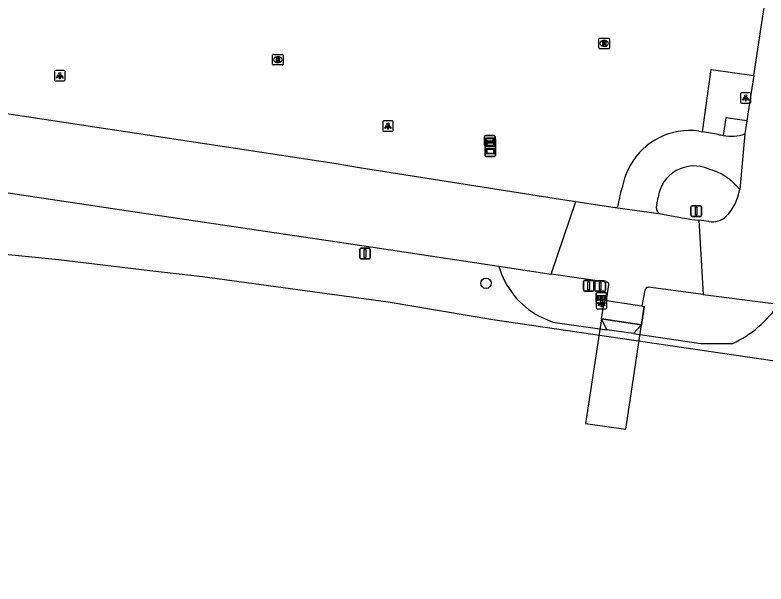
# Model space of a CAD drawing. Extents: x 164150 to 165261, y 382513 to 383432.
# Drawn here: x 164567.8 to 164639, y 382624.5 to 382678.4 of the extents above; entities that cross this region are included whole.
import ezdxf

# ---------------------------------------------------------------- set-up
doc = ezdxf.new("R2010")
doc.units = 0
for name, color, linetype in [('IMGEO_Boom', 7, 'Continuous'), ('IMGEO_Dek', 7, 'Continuous'), ('IMGEO_Fietspad_gesloten', 7, 'Continuous'), ('IMGEO_Groenvoorziening', 7, 'Continuous'), ('IMGEO_Hek', 7, 'Continuous'), ('IMGEO_Informatiebord', 7, 'Continuous'), ('IMGEO_Lichtpunt', 7, 'Continuous'), ('IMGEO_Rijbaan_lokaal_gesloten', 7, 'Continuous'), ('IMGEO_Rioolput', 7, 'Continuous'), ('IMGEO_Verkeersbordpaal', 7, 'Continuous'), ('IMGEO_Verklikker', 7, 'Continuous'), ('IMGEO_Voetpad_gesloten', 7, 'Continuous'), ('IMGEO_Waterloop', 7, 'Continuous')]:
    doc.layers.add(name, color=color, linetype=linetype)

msp = doc.modelspace()

# ---------------------------------------------------------------- linework, layer by layer
at = {"layer": 'IMGEO_Boom'}
msp.add_circle((164612.427, 382652.971), 0.489, dxfattribs=at)
at = {"layer": 'IMGEO_Dek'}
msp.add_lwpolyline([(164625.699, 382639.128), (164627.174, 382649.044), (164623.377, 382649.609), (164621.874, 382639.685)], close=True, dxfattribs=at)
at = {"layer": 'IMGEO_Fietspad_gesloten'}
for points in [[(164632.616, 382667.397), (164632.956, 382667.34)], [(164634.469, 382667.089), (164632.956, 382667.34)], [(164624.95, 382660.354), (164625.078, 382660.97)], [(164628.611, 382660.404), (164628.748, 382661.099)], [(164623.377, 382649.609), (164623.649, 382651.336), (164623.848, 382651.307)], [(164627.218, 382650.814), (164627.419, 382650.785), (164627.174, 382649.044)], [(164623.377, 382649.609), (164627.174, 382649.044)]]:
    msp.add_lwpolyline(points, dxfattribs=at)
for centre, radius, start, end in [((164631.746, 382660.983), 6.473, 82.27411, 150.96125), ((164635.718, 382671.429), 4.516, 253.9425, 259.88481), ((164635.657, 382671.171), 4.252, 260.08815, 288.10292), ((164631.707, 382660.993), 6.433, 150.87171, 169.40775), ((164632.153, 382660.664), 3.433, 66.14503, 172.71453), ((164632.11, 382658.406), 5.583, 38.38571, 75.15462), ((164630.128, 382660.334), 5.09, 158.78834, 172.82638), ((164624.702, 382660.418), 0.256, 264.15103, 345.60816), ((164629.46, 382660.161), 0.883, 164.00505, 221.65122)]:
    msp.add_arc(centre, radius, start, end, dxfattribs=at)
at = {"layer": 'IMGEO_Groenvoorziening'}
for points in [[(164617.461, 382649.84), (164618.777, 382649.269), (164623.23, 382648.639), (164623.878, 382648.551)], [(164623.878, 382648.551), (164623.377, 382649.609)], [(164627.174, 382649.044), (164626.425, 382648.207)], [(164626.425, 382648.207), (164623.878, 382648.551)], [(164626.425, 382648.207), (164627.037, 382648.124), (164632.8, 382647.251), (164635.822, 382647.26)]]:
    msp.add_lwpolyline(points, dxfattribs=at)
for centre, radius, start, end in [((164621.315, 382656.85), 7.999, 196.3711, 241.19789), ((164631.13, 382657.14), 10.937, 295.40274, 325.78033)]:
    msp.add_arc(centre, radius, start, end, dxfattribs=at)
at = {"layer": 'IMGEO_Hek'}
for points in [[(164623.377, 382649.609), (164623.649, 382651.336)], [(164627.174, 382649.044), (164627.419, 382650.785)], [(164623.377, 382649.609), (164621.874, 382639.685)], [(164625.699, 382639.128), (164627.174, 382649.044)]]:
    msp.add_lwpolyline(points, dxfattribs=at)
at = {"layer": 'IMGEO_Informatiebord'}
for p, q in [((164622.873, 382651.193), (164622.873, 382651.993)), ((164622.873, 382651.993), (164622.873, 382651.193)), ((164622.973, 382652.093), (164623.763, 382652.093)), ((164623.763, 382652.093), (164622.973, 382652.093)), ((164623.863, 382651.993), (164623.863, 382651.193)), ((164623.863, 382651.193), (164623.863, 382651.993)), ((164623.763, 382651.093), (164622.973, 382651.093)), ((164622.973, 382651.093), (164623.763, 382651.093))]:
    msp.add_line(p, q, dxfattribs=at)
for points in [[(164622.974, 382651.825), (164623.762, 382651.825), (164623.762, 382651.361), (164622.974, 382651.361), (164622.974, 382651.825)], [(164623.039, 382651.76), (164623.039, 382651.426), (164623.314, 382651.426), (164623.315, 382651.639), (164623.419, 382651.64), (164623.42, 382651.426), (164623.697, 382651.426), (164623.697, 382651.76), (164623.421, 382651.76), (164623.421, 382651.68), (164623.315, 382651.68), (164623.315, 382651.76), (164623.039, 382651.76)]]:
    msp.add_lwpolyline(points, dxfattribs=at)
for centre, start, end in [((164622.973, 382651.993), 90, 180), ((164622.973, 382651.993), 90, 180), ((164623.763, 382651.993), 0, 90), ((164623.763, 382651.993), 360, 90), ((164622.973, 382651.193), 180, 270), ((164622.973, 382651.193), 180, 270), ((164623.763, 382651.193), 270, 0), ((164623.763, 382651.193), 270, 0)]:
    msp.add_arc(centre, 0.1, start, end, dxfattribs=at)
at = {"layer": 'IMGEO_Lichtpunt'}
for p, q in [((164571.526, 382673.059), (164571.526, 382672.252)), ((164571.526, 382673.059), (164571.526, 382672.252)), ((164572.428, 382673.154), (164571.62, 382673.154)), ((164572.428, 382673.154), (164571.62, 382673.154)), ((164572.522, 382672.252), (164572.522, 382673.059)), ((164572.522, 382672.252), (164572.522, 382673.059)), ((164571.62, 382672.158), (164572.428, 382672.158)), ((164571.62, 382672.158), (164572.428, 382672.158)), ((164636.55, 382670.945), (164636.55, 382670.138)), ((164636.55, 382670.945), (164636.55, 382670.138)), ((164637.452, 382671.04), (164636.644, 382671.04)), ((164637.452, 382671.04), (164636.644, 382671.04)), ((164637.546, 382670.138), (164637.546, 382670.945)), ((164637.546, 382670.138), (164637.546, 382670.945)), ((164636.644, 382670.044), (164637.452, 382670.044)), ((164636.644, 382670.044), (164637.452, 382670.044)), ((164602.632, 382668.279), (164602.632, 382667.472)), ((164602.632, 382668.279), (164602.632, 382667.472)), ((164603.534, 382668.374), (164602.726, 382668.374)), ((164603.534, 382668.374), (164602.726, 382668.374)), ((164603.628, 382667.472), (164603.628, 382668.279)), ((164603.628, 382667.472), (164603.628, 382668.279)), ((164602.726, 382667.378), (164603.534, 382667.378)), ((164602.726, 382667.378), (164603.534, 382667.378)), ((164622.875, 382651.458), (164622.875, 382650.651)), ((164622.875, 382651.458), (164622.875, 382650.651)), ((164623.777, 382651.553), (164622.969, 382651.553)), ((164623.777, 382651.553), (164622.969, 382651.553)), ((164623.871, 382650.651), (164623.871, 382651.458)), ((164623.871, 382650.651), (164623.871, 382651.458)), ((164622.969, 382650.557), (164623.777, 382650.557)), ((164622.969, 382650.557), (164623.777, 382650.557))]:
    msp.add_line(p, q, dxfattribs=at)
for points in [[(164571.9, 382672.723), (164571.939, 382672.695), (164571.751, 382672.433), (164571.713, 382672.46), (164571.9, 382672.723)], [(164572.002, 382672.675), (164572.049, 382672.675), (164572.049, 382672.353), (164572.002, 382672.353), (164572.002, 382672.675)], [(164572.112, 382672.695), (164572.15, 382672.722), (164572.337, 382672.46), (164572.298, 382672.432), (164572.112, 382672.695)], [(164636.924, 382670.609), (164636.963, 382670.581), (164636.775, 382670.319), (164636.737, 382670.346), (164636.924, 382670.609)], [(164637.026, 382670.561), (164637.073, 382670.561), (164637.073, 382670.239), (164637.026, 382670.239), (164637.026, 382670.561)], [(164637.136, 382670.581), (164637.174, 382670.608), (164637.361, 382670.346), (164637.322, 382670.318), (164637.136, 382670.581)], [(164603.006, 382667.943), (164603.045, 382667.915), (164602.857, 382667.653), (164602.819, 382667.68), (164603.006, 382667.943)], [(164603.108, 382667.895), (164603.155, 382667.895), (164603.155, 382667.573), (164603.108, 382667.573), (164603.108, 382667.895)], [(164603.218, 382667.915), (164603.256, 382667.942), (164603.443, 382667.68), (164603.404, 382667.652), (164603.218, 382667.915)], [(164623.249, 382651.122), (164623.288, 382651.094), (164623.1, 382650.832), (164623.062, 382650.859), (164623.249, 382651.122)], [(164623.351, 382651.074), (164623.398, 382651.074), (164623.398, 382650.752), (164623.351, 382650.752), (164623.351, 382651.074)], [(164623.461, 382651.094), (164623.499, 382651.121), (164623.686, 382650.859), (164623.647, 382650.831), (164623.461, 382651.094)]]:
    msp.add_lwpolyline(points, dxfattribs=at)
for centre in [(164572.025, 382672.857), (164637.049, 382670.743), (164603.131, 382668.077), (164623.374, 382651.256)]:
    msp.add_circle(centre, 0.0994, dxfattribs=at)
for centre, start, end in [((164571.62, 382673.059), 90, 180), ((164571.62, 382673.059), 90, 180), ((164572.428, 382673.059), 0, 90), ((164572.428, 382673.059), 0, 90), ((164571.62, 382672.252), 180, 270), ((164571.62, 382672.252), 180, 270), ((164572.428, 382672.252), 270, 0), ((164572.428, 382672.252), 270, 360), ((164636.644, 382670.945), 90, 180), ((164636.644, 382670.945), 90, 180), ((164637.452, 382670.945), 0, 90), ((164637.452, 382670.945), 0, 90), ((164636.644, 382670.138), 180, 270), ((164636.644, 382670.138), 180, 270), ((164637.452, 382670.138), 270, 0), ((164637.452, 382670.138), 270, 360), ((164602.726, 382668.279), 90, 180), ((164602.726, 382668.279), 90, 180), ((164603.534, 382668.279), 0, 90), ((164603.534, 382668.279), 0, 90), ((164602.726, 382667.472), 180, 270), ((164602.726, 382667.472), 180, 270), ((164603.534, 382667.472), 270, 0), ((164603.534, 382667.472), 270, 360), ((164622.969, 382651.458), 90, 180), ((164622.969, 382651.458), 90, 180), ((164623.777, 382651.458), 0, 90), ((164623.777, 382651.458), 0, 90), ((164622.969, 382650.651), 180, 270), ((164622.969, 382650.651), 180, 270), ((164623.777, 382650.651), 270, 0), ((164623.777, 382650.651), 270, 360)]:
    msp.add_arc(centre, 0.0946, start, end, dxfattribs=at)
at = {"layer": 'IMGEO_Rijbaan_lokaal_gesloten'}
for points in [[(164637.812, 382672.686), (164641.485, 382696.861), (164643.597, 382710.157)], [(164487.022, 382677.399), (164487.628, 382677.224), (164488.913, 382676.634), (164492.991, 382675.467), (164498.102, 382674.2), (164502.156, 382673.004), (164503.49, 382671.728), (164507.456, 382670.707), (164512.267, 382670.182), (164519.164, 382668.723), (164581.689, 382659.381), (164600.011, 382656.64), (164613.64, 382654.595)], [(164536.314, 382673.716), (164582.431, 382666.73), (164598.019, 382664.368), (164600.633, 382663.923), (164619.481, 382660.939), (164620.943, 382660.721)], [(164637.812, 382672.686), (164637.433, 382670.273), (164637.159, 382668.38)], [(164637.159, 382668.38), (164636.978, 382667.13)], [(164636.978, 382667.13), (164636.487, 382661.873)], [(164618.601, 382653.85), (164620.943, 382660.721)], [(164620.943, 382660.721), (164624.676, 382660.163)], [(164624.676, 382660.163), (164628.8, 382659.574)], [(164628.8, 382659.574), (164631.412, 382659.122), (164631.93, 382659.032), (164632.605, 382658.946)], [(164633.565, 382658.823), (164632.605, 382658.946)], [(164632.605, 382658.946), (164633.023, 382651.913)], [(164613.64, 382654.595), (164618.601, 382653.85)], [(164623.853, 382653.062), (164618.601, 382653.85)], [(164623.848, 382651.307), (164624.06, 382652.849)], [(164633.023, 382651.913), (164630.422, 382652.249), (164627.806, 382652.587)], [(164627.501, 382652.329), (164627.218, 382650.814)], [(164633.023, 382651.913), (164640.174, 382650.989)], [(164627.218, 382650.814), (164623.848, 382651.307)]]:
    msp.add_lwpolyline(points, dxfattribs=at)
for centre, radius, start, end in [((164631.708, 382662.681), 4.847, 316.14455, 350.40226), ((164633.859, 382660.794), 1.992, 261.51991, 312.42974), ((164623.901, 382652.901), 0.168, 341.83715, 106.52594), ((164627.848, 382652.228), 0.361, 96.62698, 163.82889)]:
    msp.add_arc(centre, radius, start, end, dxfattribs=at)
at = {"layer": 'IMGEO_Rioolput'}
for p, q in [((164623.133, 382675.284), (164623.133, 382676.136)), ((164623.208, 382676.21), (164624.06, 382676.21)), ((164624.134, 382676.136), (164624.134, 382675.284)), ((164623.644, 382675.43), (164623.619, 382675.43)), ((164623.621, 382675.99), (164623.646, 382675.99)), ((164592.26, 382674.674), (164593.112, 382674.674)), ((164624.06, 382675.21), (164623.208, 382675.21)), ((164592.185, 382673.748), (164592.185, 382674.6)), ((164592.673, 382674.454), (164592.698, 382674.454)), ((164593.186, 382674.6), (164593.186, 382673.748)), ((164593.112, 382673.674), (164592.26, 382673.674)), ((164592.696, 382673.894), (164592.671, 382673.894))]:
    msp.add_line(p, q, dxfattribs=at)
for points in [[(164623.133, 382675.284), (164623.133, 382676.136)], [(164623.208, 382676.21), (164624.06, 382676.21)], [(164624.134, 382676.136), (164624.134, 382675.284)], [(164623.722, 382675.908), (164623.47, 382675.91), (164623.47, 382675.51)], [(164623.47, 382675.51), (164623.594, 382675.51), (164623.594, 382675.672), (164623.605, 382675.672)], [(164623.648, 382675.829), (164623.594, 382675.829), (164623.594, 382675.748)], [(164623.594, 382675.748), (164623.646, 382675.748)], [(164623.652, 382675.643), (164623.723, 382675.51), (164623.863, 382675.51), (164623.798, 382675.636)], [(164592.26, 382674.674), (164593.112, 382674.674)], [(164624.06, 382675.21), (164623.208, 382675.21)], [(164592.185, 382673.748), (164592.185, 382674.6)], [(164592.774, 382674.372), (164592.522, 382674.374), (164592.522, 382673.974)], [(164592.522, 382673.974), (164592.646, 382673.974), (164592.646, 382674.136), (164592.657, 382674.136)], [(164592.7, 382674.293), (164592.646, 382674.293), (164592.646, 382674.212)], [(164592.646, 382674.212), (164592.698, 382674.212)], [(164592.704, 382674.107), (164592.775, 382673.974), (164592.915, 382673.974), (164592.85, 382674.1)], [(164593.186, 382674.6), (164593.186, 382673.748)], [(164593.112, 382673.674), (164592.26, 382673.674)]]:
    msp.add_lwpolyline(points, dxfattribs=at)
for centre, radius, start, end in [((164623.21, 382676.134), 0.0765, 91.55205, 178.44795), ((164623.21, 382676.134), 0.0765, 91.55205, 178.44795), ((164624.058, 382676.134), 0.0765, 1.55205, 88.44795), ((164624.058, 382676.134), 0.0765, 1.55205, 88.44795), ((164623.604, 382675.619), 0.0533, 26.02933, 88.69889), ((164623.63, 382675.937), 0.19, 274.7715, 282.96867), ((164623.654, 382675.733), 0.0964, 77.00612, 93.18647), ((164623.668, 382675.79), 0.0378, 276.66336, 79.67722), ((164623.721, 382675.798), 0.109, 350.36119, 89.41601), ((164623.719, 382675.798), 0.112, 277.58423, 350.98172), ((164623.703, 382675.583), 0.108, 29.51342, 73.79051), ((164592.262, 382674.598), 0.0765, 91.55205, 178.44795), ((164592.262, 382674.598), 0.0765, 91.55205, 178.44795), ((164593.11, 382674.598), 0.0765, 1.55205, 88.44795), ((164593.11, 382674.598), 0.0765, 1.55205, 88.44795), ((164623.21, 382675.286), 0.0765, 181.55205, 268.44795), ((164623.21, 382675.286), 0.0765, 181.55205, 268.44795), ((164624.058, 382675.286), 0.0765, 271.55205, 358.44795), ((164624.058, 382675.286), 0.0765, 271.55205, 358.44795), ((164592.656, 382674.083), 0.0533, 26.02933, 88.69889), ((164592.682, 382674.401), 0.19, 274.7715, 282.96867), ((164592.706, 382674.197), 0.0964, 77.00612, 93.18647), ((164592.72, 382674.254), 0.0378, 276.66336, 79.67722), ((164592.773, 382674.262), 0.109, 350.36119, 89.41601), ((164592.771, 382674.262), 0.112, 277.58423, 350.98172), ((164592.755, 382674.047), 0.108, 29.51342, 73.79051), ((164592.262, 382673.75), 0.0765, 181.55205, 268.44795), ((164592.262, 382673.75), 0.0765, 181.55205, 268.44795), ((164593.11, 382673.75), 0.0765, 271.55205, 358.44795), ((164593.11, 382673.75), 0.0765, 271.55205, 358.44795)]:
    msp.add_arc(centre, radius, start, end, dxfattribs=at)
for centre, major_axis, ratio, start_param, end_param in [((164623.62, 382675.71), (-0.387, 0.002), 0.722429, 4.712389, 7.853982), ((164623.645, 382675.71), (-0.39, 0.002), 0.717154, 1.570796, 4.712389), ((164592.672, 382674.174), (-0.387, 0.002), 0.722429, 4.712389, 7.853982), ((164592.697, 382674.174), (-0.39, 0.002), 0.717154, 1.570796, 4.712389)]:
    msp.add_ellipse(centre, major_axis=major_axis, ratio=ratio, start_param=start_param, end_param=end_param, dxfattribs=at)
at = {"layer": 'IMGEO_Verkeersbordpaal'}
for p, q in [((164631.861, 382659.414), (164631.861, 382660.214)), ((164631.861, 382660.214), (164631.861, 382659.414)), ((164631.961, 382660.314), (164632.751, 382660.314)), ((164632.751, 382660.314), (164631.961, 382660.314)), ((164632.851, 382660.214), (164632.851, 382659.414)), ((164632.851, 382659.414), (164632.851, 382660.214)), ((164632.751, 382659.314), (164631.961, 382659.314)), ((164631.961, 382659.314), (164632.751, 382659.314)), ((164600.464, 382655.392), (164600.464, 382656.192)), ((164600.464, 382656.192), (164600.464, 382655.392)), ((164600.564, 382656.292), (164601.354, 382656.292)), ((164601.354, 382656.292), (164600.564, 382656.292)), ((164601.454, 382656.192), (164601.454, 382655.392)), ((164601.454, 382655.392), (164601.454, 382656.192)), ((164601.354, 382655.292), (164600.564, 382655.292)), ((164600.564, 382655.292), (164601.354, 382655.292)), ((164621.662, 382652.337), (164621.662, 382653.137)), ((164621.662, 382653.137), (164621.662, 382652.337)), ((164621.762, 382653.237), (164622.552, 382653.237)), ((164622.552, 382653.237), (164621.762, 382653.237)), ((164622.652, 382653.137), (164622.652, 382652.337)), ((164622.652, 382652.337), (164622.652, 382653.137)), ((164622.755, 382652.309), (164622.755, 382653.109)), ((164622.755, 382653.109), (164622.755, 382652.309)), ((164622.855, 382653.209), (164623.645, 382653.209)), ((164623.645, 382653.209), (164622.855, 382653.209)), ((164623.745, 382653.109), (164623.745, 382652.309)), ((164623.745, 382652.309), (164623.745, 382653.109)), ((164622.552, 382652.237), (164621.762, 382652.237)), ((164621.762, 382652.237), (164622.552, 382652.237)), ((164623.645, 382652.209), (164622.855, 382652.209)), ((164622.855, 382652.209), (164623.645, 382652.209))]:
    msp.add_line(p, q, dxfattribs=at)
for points in [[(164632.281, 382660.189), (164632.431, 382660.189), (164632.431, 382659.439), (164632.281, 382659.439), (164632.281, 382660.189)], [(164600.884, 382656.167), (164601.034, 382656.167), (164601.034, 382655.417), (164600.884, 382655.417), (164600.884, 382656.167)], [(164622.082, 382653.112), (164622.232, 382653.112), (164622.232, 382652.362), (164622.082, 382652.362), (164622.082, 382653.112)], [(164623.175, 382653.084), (164623.325, 382653.084), (164623.325, 382652.334), (164623.175, 382652.334), (164623.175, 382653.084)]]:
    msp.add_lwpolyline(points, dxfattribs=at)
for centre, start, end in [((164631.961, 382660.214), 90, 180), ((164631.961, 382660.214), 90, 180), ((164632.751, 382660.214), 0, 90), ((164632.751, 382660.214), 360, 90), ((164631.961, 382659.414), 180, 270), ((164631.961, 382659.414), 180, 270), ((164632.751, 382659.414), 270, 0), ((164632.751, 382659.414), 270, 0), ((164600.564, 382656.192), 90, 180), ((164600.564, 382656.192), 90, 180), ((164601.354, 382656.192), 0, 90), ((164601.354, 382656.192), 360, 90), ((164600.564, 382655.392), 180, 270), ((164600.564, 382655.392), 180, 270), ((164601.354, 382655.392), 270, 0), ((164601.354, 382655.392), 270, 0), ((164621.762, 382653.137), 90, 180), ((164621.762, 382653.137), 90, 180), ((164622.552, 382653.137), 0, 90), ((164622.552, 382653.137), 360, 90), ((164622.855, 382653.109), 90, 180), ((164622.855, 382653.109), 90, 180), ((164623.645, 382653.109), 0, 90), ((164623.645, 382653.109), 360, 90), ((164621.762, 382652.337), 180, 270), ((164621.762, 382652.337), 180, 270), ((164622.552, 382652.337), 270, 0), ((164622.552, 382652.337), 270, 0), ((164622.855, 382652.309), 180, 270), ((164622.855, 382652.309), 180, 270), ((164623.645, 382652.309), 270, 0), ((164623.645, 382652.309), 270, 0)]:
    msp.add_arc(centre, 0.1, start, end, dxfattribs=at)
at = {"layer": 'IMGEO_Verklikker'}
for p, q in [((164612.297, 382666.09), (164612.297, 382666.89)), ((164612.297, 382666.89), (164612.297, 382666.09)), ((164612.397, 382666.99), (164613.187, 382666.99)), ((164613.187, 382666.99), (164612.397, 382666.99)), ((164613.287, 382666.89), (164613.287, 382666.09)), ((164613.287, 382666.09), (164613.287, 382666.89)), ((164612.352, 382665.84), (164612.352, 382666.64)), ((164612.352, 382666.64), (164612.352, 382665.84)), ((164612.452, 382666.74), (164613.242, 382666.74)), ((164613.242, 382666.74), (164612.452, 382666.74)), ((164613.342, 382666.64), (164613.342, 382665.84)), ((164613.342, 382665.84), (164613.342, 382666.64)), ((164612.334, 382665.084), (164612.334, 382665.884)), ((164612.334, 382665.884), (164612.334, 382665.084)), ((164613.187, 382665.99), (164612.397, 382665.99)), ((164612.397, 382665.99), (164613.187, 382665.99)), ((164612.434, 382665.984), (164613.224, 382665.984)), ((164613.224, 382665.984), (164612.434, 382665.984)), ((164613.242, 382665.74), (164612.452, 382665.74)), ((164612.452, 382665.74), (164613.242, 382665.74)), ((164613.324, 382665.884), (164613.324, 382665.084)), ((164613.324, 382665.084), (164613.324, 382665.884)), ((164613.224, 382664.984), (164612.434, 382664.984)), ((164612.434, 382664.984), (164613.224, 382664.984))]:
    msp.add_line(p, q, dxfattribs=at)
for points in [[(164612.398, 382666.722), (164613.186, 382666.722), (164613.186, 382666.258), (164612.398, 382666.258), (164612.398, 382666.722)], [(164612.453, 382666.472), (164613.241, 382666.472), (164613.241, 382666.008), (164612.453, 382666.008), (164612.453, 382666.472)], [(164612.463, 382666.657), (164612.463, 382666.323), (164613.121, 382666.323), (164613.121, 382666.657), (164612.463, 382666.657)], [(164612.518, 382666.407), (164612.518, 382666.073), (164613.176, 382666.073), (164613.176, 382666.407), (164612.518, 382666.407)], [(164612.435, 382665.716), (164613.223, 382665.716), (164613.223, 382665.252), (164612.435, 382665.252), (164612.435, 382665.716)], [(164612.5, 382665.651), (164612.5, 382665.317), (164613.158, 382665.317), (164613.158, 382665.651), (164612.5, 382665.651)]]:
    msp.add_lwpolyline(points, dxfattribs=at)
for centre, start, end in [((164612.397, 382666.89), 90, 180), ((164612.397, 382666.89), 90, 180), ((164613.187, 382666.89), 0, 90), ((164613.187, 382666.89), 360, 90), ((164612.452, 382666.64), 90, 180), ((164612.452, 382666.64), 90, 180), ((164613.242, 382666.64), 0, 90), ((164613.242, 382666.64), 360, 90), ((164612.397, 382666.09), 180, 270), ((164612.397, 382666.09), 180, 270), ((164612.434, 382665.884), 90, 180), ((164612.434, 382665.884), 90, 180), ((164612.452, 382665.84), 180, 270), ((164612.452, 382665.84), 180, 270), ((164613.187, 382666.09), 270, 0), ((164613.187, 382666.09), 270, 0), ((164613.224, 382665.884), 0, 90), ((164613.224, 382665.884), 360, 90), ((164613.242, 382665.84), 270, 0), ((164613.242, 382665.84), 270, 0), ((164612.434, 382665.084), 180, 270), ((164612.434, 382665.084), 180, 270), ((164613.224, 382665.084), 270, 0), ((164613.224, 382665.084), 270, 0)]:
    msp.add_arc(centre, 0.1, start, end, dxfattribs=at)
at = {"layer": 'IMGEO_Voetpad_gesloten'}
for points in [[(164632.956, 382667.34), (164633.767, 382673.243), (164637.812, 382672.686)], [(164637.159, 382668.38), (164635.155, 382668.665), (164634.925, 382666.983)]]:
    msp.add_lwpolyline(points, dxfattribs=at)
at = {"layer": 'IMGEO_Waterloop'}
msp.add_lwpolyline([(164766.179, 382624.46), (164758.503, 382625.483), (164750.712, 382626.777), (164738.826, 382629.362), (164736.585, 382629.968), (164719.365, 382633.578), (164712.887, 382634.407), (164695.695, 382636.965), (164693.274, 382637.615), (164685.741, 382638.735), (164675.562, 382640.687), (164668.47, 382641.396), (164613.089, 382649.501), (164603.163, 382651.173), (164585.548, 382653.568), (164580.55, 382654.159), (164571.882, 382655.185), (164554.169, 382656.951), (164548.63, 382657.779), (164540.003, 382660.324), (164534.028, 382661.407), (164531.378, 382663.01)], dxfattribs=at)

doc.saveas('drawing.dxf')
